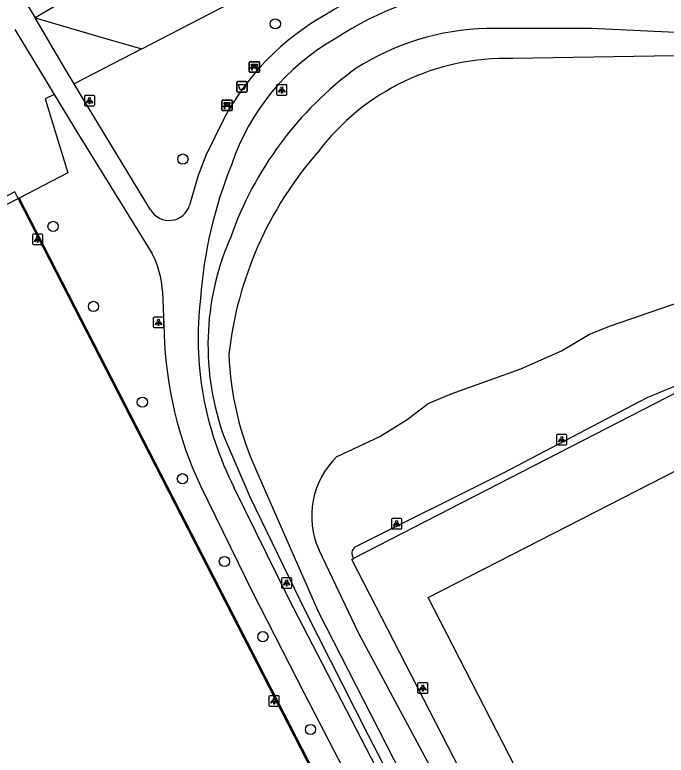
# Model space of a CAD drawing. Extents: x 158838 to 160074, y 386376 to 387776.
# Drawn here: x 159224 to 159286.5, y 387348.8 to 387419.8 of the extents above; entities that cross this region are included whole.
import ezdxf

# ---------------------------------------------------------------- set-up
doc = ezdxf.new("R2010")
doc.units = 0
for name, color, linetype in [('IMGEO_Afvalbak', 7, 'Continuous'), ('IMGEO_Bank', 7, 'Continuous'), ('IMGEO_Berm_groen', 7, 'Continuous'), ('IMGEO_Boom', 7, 'Continuous'), ('IMGEO_Groenvoorziening', 7, 'Continuous'), ('IMGEO_Hek', 7, 'Continuous'), ('IMGEO_Lichtpunt', 7, 'Continuous'), ('IMGEO_Meer_plas_ven_vijver', 7, 'Continuous'), ('IMGEO_Pand', 7, 'Continuous'), ('IMGEO_Voetpad_open', 7, 'Continuous')]:
    doc.layers.add(name, color=color, linetype=linetype)

msp = doc.modelspace()

# ---------------------------------------------------------------- linework, layer by layer
at = {"layer": 'IMGEO_Afvalbak'}
for p, q in [((159245.322, 387412.532), (159245.322, 387413.332)), ((159245.322, 387413.332), (159245.322, 387412.532)), ((159245.422, 387413.432), (159246.212, 387413.432)), ((159246.212, 387413.432), (159245.422, 387413.432)), ((159246.312, 387413.332), (159246.312, 387412.532)), ((159246.312, 387412.532), (159246.312, 387413.332)), ((159246.212, 387412.432), (159245.422, 387412.432)), ((159245.422, 387412.432), (159246.212, 387412.432))]:
    msp.add_line(p, q, dxfattribs=at)
msp.add_lwpolyline([(159245.465, 387413.146), (159246.169, 387413.146), (159246.02, 387412.676), (159245.614, 387412.676), (159245.465, 387413.146)], dxfattribs=at)
for centre, start, end in [((159245.422, 387413.332), 90, 180), ((159245.422, 387413.332), 90, 180), ((159246.212, 387413.332), 0, 90), ((159246.212, 387413.332), 360, 90), ((159245.422, 387412.532), 180, 270), ((159245.422, 387412.532), 180, 270), ((159246.212, 387412.532), 270, 0), ((159246.212, 387412.532), 270, 0)]:
    msp.add_arc(centre, 0.1, start, end, dxfattribs=at)
at = {"layer": 'IMGEO_Bank'}
for p, q in [((159246.574, 387415.339), (159247.415, 387415.339)), ((159247.415, 387415.339), (159246.574, 387415.339)), ((159246.499, 387414.414), (159246.499, 387415.255)), ((159246.499, 387415.255), (159246.499, 387414.414)), ((159247.196, 387414.737), (159246.803, 387414.737)), ((159246.808, 387414.845), (159246.808, 387414.951)), ((159246.852, 387414.951), (159246.852, 387414.845)), ((159247.14, 387414.957), (159246.858, 387414.957)), ((159246.858, 387414.839), (159247.14, 387414.839)), ((159247.146, 387414.845), (159247.146, 387414.951)), ((159247.19, 387414.951), (159247.19, 387414.845)), ((159247.499, 387415.264), (159247.499, 387414.423)), ((159247.499, 387414.423), (159247.499, 387415.264)), ((159247.424, 387414.339), (159246.583, 387414.339)), ((159246.583, 387414.339), (159247.424, 387414.339)), ((159243.882, 387410.726), (159243.882, 387411.567)), ((159243.882, 387411.567), (159243.882, 387410.726)), ((159243.957, 387411.651), (159244.798, 387411.651)), ((159244.798, 387411.651), (159243.957, 387411.651)), ((159244.191, 387411.157), (159244.191, 387411.263)), ((159244.235, 387411.263), (159244.235, 387411.157)), ((159244.523, 387411.269), (159244.241, 387411.269)), ((159244.241, 387411.151), (159244.523, 387411.151)), ((159244.529, 387411.157), (159244.529, 387411.263)), ((159244.573, 387411.263), (159244.573, 387411.157)), ((159244.882, 387411.576), (159244.882, 387410.735)), ((159244.882, 387410.735), (159244.882, 387411.576)), ((159244.807, 387410.651), (159243.966, 387410.651)), ((159243.966, 387410.651), (159244.807, 387410.651)), ((159244.579, 387411.049), (159244.186, 387411.049))]:
    msp.add_line(p, q, dxfattribs=at)
for points in [[(159246.746, 387414.737), (159246.604, 387414.737), (159246.716, 387414.839), (159246.802, 387414.839)], [(159246.802, 387414.957), (159246.716, 387414.957), (159246.716, 387415.118), (159247.279, 387415.118), (159247.279, 387414.957), (159247.196, 387414.957)], [(159246.796, 387414.73), (159246.796, 387414.523), (159246.753, 387414.523), (159246.753, 387414.73)], [(159247.196, 387414.839), (159247.279, 387414.839), (159247.391, 387414.737), (159247.252, 387414.737)], [(159247.246, 387414.73), (159247.246, 387414.523), (159247.202, 387414.523), (159247.202, 387414.73)], [(159244.129, 387411.049), (159243.987, 387411.049), (159244.099, 387411.151), (159244.185, 387411.151)], [(159244.185, 387411.269), (159244.099, 387411.269), (159244.099, 387411.43), (159244.662, 387411.43), (159244.662, 387411.269), (159244.579, 387411.269)], [(159244.579, 387411.151), (159244.662, 387411.151), (159244.774, 387411.049), (159244.635, 387411.049)], [(159244.179, 387411.042), (159244.179, 387410.835), (159244.136, 387410.835), (159244.136, 387411.042)], [(159244.629, 387411.042), (159244.629, 387410.835), (159244.585, 387410.835), (159244.585, 387411.042)]]:
    msp.add_lwpolyline(points, dxfattribs=at)
for centre, radius, start, end in [((159246.577, 387415.261), 0.0779, 92.4484, 184.28452), ((159246.577, 387415.261), 0.0779, 92.4484, 184.28452), ((159247.421, 387415.261), 0.0779, 2.4484, 94.28452), ((159247.421, 387415.261), 0.0779, 2.4484, 94.28452), ((159246.746, 387414.73), 0.00671, 2.89567, 87.10433), ((159246.803, 387414.73), 0.00671, 92.89567, 177.10433), ((159246.801, 387414.95), 0.00671, 2.89567, 87.10433), ((159246.801, 387414.846), 0.00671, 272.89567, 357.10433), ((159246.858, 387414.95), 0.00671, 92.89567, 177.10433), ((159246.858, 387414.846), 0.00671, 182.89567, 267.10433), ((159247.14, 387414.95), 0.00671, 2.89567, 87.10433), ((159247.14, 387414.846), 0.00671, 272.89567, 357.10433), ((159247.197, 387414.95), 0.00671, 92.89567, 177.10433), ((159247.197, 387414.846), 0.00671, 182.89567, 267.10433), ((159247.195, 387414.73), 0.00671, 2.89567, 87.10433), ((159247.252, 387414.73), 0.00671, 92.89567, 177.10433), ((159246.577, 387414.417), 0.0779, 182.4484, 274.28452), ((159246.577, 387414.417), 0.0779, 182.4484, 274.28452), ((159247.421, 387414.417), 0.0779, 272.4484, 4.28452), ((159247.421, 387414.417), 0.0779, 272.4484, 4.28452), ((159243.96, 387411.573), 0.0779, 92.4484, 184.28452), ((159243.96, 387411.573), 0.0779, 92.4484, 184.28452), ((159244.184, 387411.262), 0.00671, 2.89567, 87.10433), ((159244.184, 387411.158), 0.00671, 272.89567, 357.10433), ((159244.241, 387411.262), 0.00671, 92.89567, 177.10433), ((159244.241, 387411.158), 0.00671, 182.89567, 267.10433), ((159244.523, 387411.262), 0.00671, 2.89567, 87.10433), ((159244.523, 387411.158), 0.00671, 272.89567, 357.10433), ((159244.58, 387411.262), 0.00671, 92.89567, 177.10433), ((159244.58, 387411.158), 0.00671, 182.89567, 267.10433), ((159244.804, 387411.573), 0.0779, 2.4484, 94.28452), ((159244.804, 387411.573), 0.0779, 2.4484, 94.28452), ((159243.96, 387410.729), 0.0779, 182.4484, 274.28452), ((159243.96, 387410.729), 0.0779, 182.4484, 274.28452), ((159244.129, 387411.042), 0.00671, 2.89567, 87.10433), ((159244.186, 387411.042), 0.00671, 92.89567, 177.10433), ((159244.578, 387411.042), 0.00671, 2.89567, 87.10433), ((159244.635, 387411.042), 0.00671, 92.89567, 177.10433), ((159244.804, 387410.729), 0.0779, 272.4484, 4.28452), ((159244.804, 387410.729), 0.0779, 272.4484, 4.28452)]:
    msp.add_arc(centre, radius, start, end, dxfattribs=at)
at = {"layer": 'IMGEO_Berm_groen'}
for points in [[(159313.947, 387470.597), (159309.53, 387468.432), (159225.97, 387419.541)], [(159236.217, 387416.568), (159306.631, 387453.023), (159308.396, 387454.598), (159311.476, 387459.393), (159314.047, 387465.219), (159314.006, 387467.409), (159313.947, 387470.597)], [(159225.97, 387419.541), (159233.382, 387417.39), (159236.217, 387416.568)]]:
    msp.add_lwpolyline(points, dxfattribs=at)
at = {"layer": 'IMGEO_Boom'}
for centre in [(159249.008, 387418.967), (159240.149, 387406.005), (159227.698, 387399.55), (159231.574, 387391.873), (159236.259, 387382.686), (159240.1, 387375.352), (159244.127, 387367.416), (159247.819, 387360.203), (159252.385, 387351.301)]:
    msp.add_circle(centre, 0.489, dxfattribs=at)
at = {"layer": 'IMGEO_Groenvoorziening'}
for points in [[(159289.393, 387418.045), (159279.31, 387418.531), (159269.249, 387418.52)], [(159236.217, 387416.568), (159229.727, 387413.207)], [(159227.803, 387412.211), (159226.951, 387411.77), (159229.125, 387404.681), (159224.455, 387402.271)], [(159224.36, 387402.222), (159224.03, 387402.865), (159159.729, 387369.196), (159208.786, 387274.075), (159201.998, 387269.928), (159255.258, 387166.205), (159257.42, 387167.319)], [(159271.465, 387305.683), (159209.686, 387274.058), (159161.319, 387369.689), (159224.36, 387402.222)], [(159224.455, 387402.271), (159224.36, 387402.222)], [(159224.455, 387402.271), (159271.699, 387310.319)], [(159256.676, 387368.82), (159270.879, 387375.924), (159284.726, 387383.176)], [(159244.125, 387379.277), (159246.596, 387373.545), (159251.874, 387362.667), (159257.874, 387350.83), (159279.551, 387308.96)]]:
    msp.add_lwpolyline(points, dxfattribs=at)
for centre, radius, start, end in [((159269.903, 387393.937), 24.592, 91.52302, 122.31924), ((159277.011, 387387.102), 34.249, 126.25872, 160.63775), ((159268.329, 387388.151), 25.78, 156.43691, 200.13473), ((159233.401, 387512.245), 138.899, 291.68548, 303.22947), ((159257.119, 387368.183), 0.776, 124.83474, 219.09031)]:
    msp.add_arc(centre, radius, start, end, dxfattribs=at)
at = {"layer": 'IMGEO_Hek'}
for points in [[(159224.03, 387402.865), (159159.729, 387369.196), (159208.786, 387274.075), (159201.998, 387269.928), (159255.258, 387166.205), (159257.42, 387167.319)], [(159270.666, 387312.035), (159224.36, 387402.222), (159224.03, 387402.865)]]:
    msp.add_lwpolyline(points, dxfattribs=at)
at = {"layer": 'IMGEO_Lichtpunt'}
for p, q in [((159249.128, 387413.042), (159249.128, 387412.235)), ((159249.128, 387413.042), (159249.128, 387412.235)), ((159250.03, 387413.137), (159249.222, 387413.137)), ((159250.03, 387413.137), (159249.222, 387413.137)), ((159250.124, 387412.235), (159250.124, 387413.042)), ((159250.124, 387412.235), (159250.124, 387413.042)), ((159230.697, 387412.006), (159230.697, 387411.199)), ((159230.697, 387412.006), (159230.697, 387411.199)), ((159231.599, 387412.101), (159230.791, 387412.101)), ((159231.599, 387412.101), (159230.791, 387412.101)), ((159231.693, 387411.199), (159231.693, 387412.006)), ((159231.693, 387411.199), (159231.693, 387412.006)), ((159249.222, 387412.141), (159250.03, 387412.141)), ((159249.222, 387412.141), (159250.03, 387412.141)), ((159230.791, 387411.105), (159231.599, 387411.105)), ((159230.791, 387411.105), (159231.599, 387411.105)), ((159225.724, 387398.709), (159225.724, 387397.902)), ((159225.724, 387398.709), (159225.724, 387397.902)), ((159226.626, 387398.804), (159225.818, 387398.804)), ((159226.626, 387398.804), (159225.818, 387398.804)), ((159226.72, 387397.902), (159226.72, 387398.709)), ((159226.72, 387397.902), (159226.72, 387398.709)), ((159225.818, 387397.808), (159226.626, 387397.808)), ((159225.818, 387397.808), (159226.626, 387397.808)), ((159237.308, 387390.745), (159237.308, 387389.938)), ((159237.308, 387390.745), (159237.308, 387389.938)), ((159238.21, 387390.84), (159237.402, 387390.84)), ((159238.21, 387390.84), (159237.402, 387390.84)), ((159238.304, 387389.938), (159238.304, 387390.745)), ((159238.304, 387389.938), (159238.304, 387390.745)), ((159237.402, 387389.844), (159238.21, 387389.844)), ((159237.402, 387389.844), (159238.21, 387389.844)), ((159275.972, 387379.499), (159275.972, 387378.692)), ((159275.972, 387379.499), (159275.972, 387378.692)), ((159276.874, 387379.594), (159276.066, 387379.594)), ((159276.874, 387379.594), (159276.066, 387379.594)), ((159276.968, 387378.692), (159276.968, 387379.499)), ((159276.968, 387378.692), (159276.968, 387379.499)), ((159276.066, 387378.598), (159276.874, 387378.598)), ((159276.066, 387378.598), (159276.874, 387378.598)), ((159260.139, 387371.431), (159260.139, 387370.624)), ((159260.139, 387371.431), (159260.139, 387370.624)), ((159261.041, 387371.526), (159260.233, 387371.526)), ((159261.041, 387371.526), (159260.233, 387371.526)), ((159261.135, 387370.624), (159261.135, 387371.431)), ((159261.135, 387370.624), (159261.135, 387371.431)), ((159260.233, 387370.53), (159261.041, 387370.53)), ((159260.233, 387370.53), (159261.041, 387370.53)), ((159249.598, 387365.762), (159249.598, 387364.955)), ((159249.598, 387365.762), (159249.598, 387364.955)), ((159250.5, 387365.857), (159249.692, 387365.857)), ((159250.5, 387365.857), (159249.692, 387365.857)), ((159250.594, 387364.955), (159250.594, 387365.762)), ((159250.594, 387364.955), (159250.594, 387365.762)), ((159249.692, 387364.861), (159250.5, 387364.861)), ((159249.692, 387364.861), (159250.5, 387364.861)), ((159262.651, 387355.688), (159262.651, 387354.881)), ((159262.651, 387355.688), (159262.651, 387354.881)), ((159263.553, 387355.783), (159262.745, 387355.783)), ((159263.553, 387355.783), (159262.745, 387355.783)), ((159263.647, 387354.881), (159263.647, 387355.688)), ((159263.647, 387354.881), (159263.647, 387355.688)), ((159248.396, 387354.442), (159248.396, 387353.635)), ((159248.396, 387354.442), (159248.396, 387353.635)), ((159249.298, 387354.537), (159248.49, 387354.537)), ((159249.298, 387354.537), (159248.49, 387354.537)), ((159249.392, 387353.635), (159249.392, 387354.442)), ((159249.392, 387353.635), (159249.392, 387354.442)), ((159262.745, 387354.787), (159263.553, 387354.787)), ((159262.745, 387354.787), (159263.553, 387354.787)), ((159248.49, 387353.541), (159249.298, 387353.541)), ((159248.49, 387353.541), (159249.298, 387353.541))]:
    msp.add_line(p, q, dxfattribs=at)
for points in [[(159249.502, 387412.706), (159249.541, 387412.678), (159249.353, 387412.416), (159249.315, 387412.443), (159249.502, 387412.706)], [(159249.604, 387412.658), (159249.651, 387412.658), (159249.651, 387412.336), (159249.604, 387412.336), (159249.604, 387412.658)], [(159249.714, 387412.678), (159249.752, 387412.705), (159249.939, 387412.443), (159249.9, 387412.415), (159249.714, 387412.678)], [(159231.071, 387411.67), (159231.11, 387411.642), (159230.922, 387411.38), (159230.884, 387411.407), (159231.071, 387411.67)], [(159231.173, 387411.622), (159231.22, 387411.622), (159231.22, 387411.3), (159231.173, 387411.3), (159231.173, 387411.622)], [(159231.283, 387411.642), (159231.321, 387411.669), (159231.508, 387411.407), (159231.469, 387411.379), (159231.283, 387411.642)], [(159226.098, 387398.373), (159226.137, 387398.345), (159225.949, 387398.083), (159225.911, 387398.11), (159226.098, 387398.373)], [(159226.2, 387398.325), (159226.247, 387398.325), (159226.247, 387398.003), (159226.2, 387398.003), (159226.2, 387398.325)], [(159226.31, 387398.345), (159226.348, 387398.372), (159226.535, 387398.11), (159226.496, 387398.082), (159226.31, 387398.345)], [(159237.682, 387390.409), (159237.721, 387390.381), (159237.533, 387390.119), (159237.495, 387390.146), (159237.682, 387390.409)], [(159237.784, 387390.361), (159237.831, 387390.361), (159237.831, 387390.039), (159237.784, 387390.039), (159237.784, 387390.361)], [(159237.894, 387390.381), (159237.932, 387390.408), (159238.119, 387390.146), (159238.08, 387390.118), (159237.894, 387390.381)], [(159276.346, 387379.163), (159276.385, 387379.135), (159276.197, 387378.873), (159276.159, 387378.9), (159276.346, 387379.163)], [(159276.448, 387379.115), (159276.495, 387379.115), (159276.495, 387378.793), (159276.448, 387378.793), (159276.448, 387379.115)], [(159276.558, 387379.135), (159276.596, 387379.162), (159276.783, 387378.9), (159276.744, 387378.872), (159276.558, 387379.135)], [(159260.513, 387371.095), (159260.552, 387371.067), (159260.364, 387370.805), (159260.326, 387370.832), (159260.513, 387371.095)], [(159260.615, 387371.047), (159260.662, 387371.047), (159260.662, 387370.725), (159260.615, 387370.725), (159260.615, 387371.047)], [(159260.725, 387371.067), (159260.763, 387371.094), (159260.95, 387370.832), (159260.911, 387370.804), (159260.725, 387371.067)], [(159249.972, 387365.426), (159250.011, 387365.398), (159249.823, 387365.136), (159249.785, 387365.163), (159249.972, 387365.426)], [(159250.074, 387365.378), (159250.121, 387365.378), (159250.121, 387365.056), (159250.074, 387365.056), (159250.074, 387365.378)], [(159250.184, 387365.398), (159250.222, 387365.425), (159250.409, 387365.163), (159250.37, 387365.135), (159250.184, 387365.398)], [(159263.025, 387355.352), (159263.064, 387355.324), (159262.876, 387355.062), (159262.838, 387355.089), (159263.025, 387355.352)], [(159263.127, 387355.304), (159263.174, 387355.304), (159263.174, 387354.982), (159263.127, 387354.982), (159263.127, 387355.304)], [(159263.237, 387355.324), (159263.275, 387355.351), (159263.462, 387355.089), (159263.423, 387355.061), (159263.237, 387355.324)], [(159248.77, 387354.106), (159248.809, 387354.078), (159248.621, 387353.816), (159248.583, 387353.843), (159248.77, 387354.106)], [(159248.872, 387354.058), (159248.919, 387354.058), (159248.919, 387353.736), (159248.872, 387353.736), (159248.872, 387354.058)], [(159248.982, 387354.078), (159249.02, 387354.105), (159249.207, 387353.843), (159249.168, 387353.815), (159248.982, 387354.078)]]:
    msp.add_lwpolyline(points, dxfattribs=at)
for centre in [(159249.627, 387412.84), (159231.196, 387411.804), (159226.223, 387398.507), (159237.807, 387390.543), (159276.471, 387379.297), (159260.638, 387371.229), (159250.097, 387365.56), (159263.15, 387355.486), (159248.895, 387354.24)]:
    msp.add_circle(centre, 0.0994, dxfattribs=at)
for centre, start, end in [((159249.222, 387413.042), 90, 180), ((159249.222, 387413.042), 90, 180), ((159250.03, 387413.042), 0, 90), ((159250.03, 387413.042), 0, 90), ((159230.791, 387412.006), 90, 180), ((159230.791, 387412.006), 90, 180), ((159231.599, 387412.006), 0, 90), ((159231.599, 387412.006), 0, 90), ((159249.222, 387412.235), 180, 270), ((159249.222, 387412.235), 180, 270), ((159250.03, 387412.235), 270, 0), ((159250.03, 387412.235), 270, 360), ((159230.791, 387411.199), 180, 270), ((159230.791, 387411.199), 180, 270), ((159231.599, 387411.199), 270, 0), ((159231.599, 387411.199), 270, 360), ((159225.818, 387398.709), 90, 180), ((159225.818, 387398.709), 90, 180), ((159226.626, 387398.709), 0, 90), ((159226.626, 387398.709), 0, 90), ((159225.818, 387397.902), 180, 270), ((159225.818, 387397.902), 180, 270), ((159226.626, 387397.902), 270, 0), ((159226.626, 387397.902), 270, 360), ((159237.402, 387390.745), 90, 180), ((159237.402, 387390.745), 90, 180), ((159238.21, 387390.745), 0, 90), ((159238.21, 387390.745), 0, 90), ((159237.402, 387389.938), 180, 270), ((159237.402, 387389.938), 180, 270), ((159238.21, 387389.938), 270, 0), ((159238.21, 387389.938), 270, 360), ((159276.066, 387379.499), 90, 180), ((159276.066, 387379.499), 90, 180), ((159276.874, 387379.499), 0, 90), ((159276.874, 387379.499), 0, 90), ((159276.066, 387378.692), 180, 270), ((159276.066, 387378.692), 180, 270), ((159276.874, 387378.692), 270, 0), ((159276.874, 387378.692), 270, 360), ((159260.233, 387371.431), 90, 180), ((159260.233, 387371.431), 90, 180), ((159261.041, 387371.431), 0, 90), ((159261.041, 387371.431), 0, 90), ((159260.233, 387370.624), 180, 270), ((159260.233, 387370.624), 180, 270), ((159261.041, 387370.624), 270, 0), ((159261.041, 387370.624), 270, 360), ((159249.692, 387365.762), 90, 180), ((159249.692, 387365.762), 90, 180), ((159250.5, 387365.762), 0, 90), ((159250.5, 387365.762), 0, 90), ((159249.692, 387364.955), 180, 270), ((159249.692, 387364.955), 180, 270), ((159250.5, 387364.955), 270, 0), ((159250.5, 387364.955), 270, 360), ((159262.745, 387355.688), 90, 180), ((159262.745, 387355.688), 90, 180), ((159263.553, 387355.688), 0, 90), ((159263.553, 387355.688), 0, 90), ((159248.49, 387354.442), 90, 180), ((159248.49, 387354.442), 90, 180), ((159249.298, 387354.442), 0, 90), ((159249.298, 387354.442), 0, 90), ((159262.745, 387354.881), 180, 270), ((159262.745, 387354.881), 180, 270), ((159263.553, 387354.881), 270, 0), ((159263.553, 387354.881), 270, 360), ((159248.49, 387353.635), 180, 270), ((159248.49, 387353.635), 180, 270), ((159249.298, 387353.635), 270, 0), ((159249.298, 387353.635), 270, 360)]:
    msp.add_arc(centre, 0.0946, start, end, dxfattribs=at)
at = {"layer": 'IMGEO_Meer_plas_ven_vijver'}
for points in [[(159293.062, 387416.008), (159271.789, 387415.638)], [(159254.93, 387377.497), (159259.037, 387379.386), (159261.665, 387381.029), (159263.678, 387382.548), (159265.854, 387383.493), (159272.548, 387385.875), (159276.45, 387387.599), (159279.119, 387389.201), (159281.132, 387390.022), (159293.863, 387394.376), (159304.828, 387398.154), (159309.592, 387400.207), (159309.858, 387400.577), (159310.166, 387401.501), (159310.516, 387402.979), (159310.762, 387403.369), (159310.972, 387403.493), (159311.146, 387403.615)], [(159247.23, 387376.008), (159253.103, 387362.62), (159266.819, 387335.803), (159274.951, 387319.992), (159280.392, 387309.992)], [(159283.062, 387311.337), (159272.692, 387330.454), (159264.047, 387347.394), (159257.025, 387360.495), (159253.205, 387368.503)]]:
    msp.add_lwpolyline(points, dxfattribs=at)
for centre, radius, start, end in [((159271.069, 387393.163), 22.487, 88.1651, 143.03076), ((159279.628, 387383.423), 35.28, 138.74838, 173.68807), ((159274.221, 387388.349), 29.679, 182.02164, 204.57078), ((159260.409, 387371.784), 7.916, 133.80221, 204.48345)]:
    msp.add_arc(centre, radius, start, end, dxfattribs=at)
at = {"layer": 'IMGEO_Pand'}
msp.add_lwpolyline([(159319.456, 387304.467), (159299.492, 387294.214), (159263.675, 387363.957), (159302.358, 387383.765)], dxfattribs=at)
at = {"layer": 'IMGEO_Voetpad_open'}
for points in [[(159225.193, 387420.851), (159225.97, 387419.541)], [(159229.727, 387413.207), (159228.897, 387414.608), (159225.97, 387419.541)], [(159224.027, 387418.443), (159227.047, 387413.46), (159227.803, 387412.211)], [(159237.051, 387401.139), (159230.52, 387411.871), (159229.727, 387413.207)], [(159227.803, 387412.211), (159230.131, 387408.371), (159237.165, 387396.989)], [(159244.059, 387409.86), (159242.35, 387406.34), (159241.621, 387404.432), (159240.788, 387401.578)], [(159238.176, 387393.294), (159238.35, 387389.245)], [(159299.244, 387389.67), (159256.517, 387367.694)], [(159241.835, 387374.672), (159246.86, 387364.399), (159251.788, 387354.785), (159274.162, 387311.567), (159278.285, 387303.602), (159307.121, 387247.899), (159331.104, 387201.568)], [(159280.396, 387305.679), (159250.312, 387363.821), (159245.034, 387374.551)], [(159285.708, 387310.491), (159256.349, 387367.607), (159256.517, 387367.694)]]:
    msp.add_lwpolyline(points, dxfattribs=at)
for centre, radius, start, end in [((159273.115, 387388.591), 36.729, 97.60837, 121.70531), ((159271.59, 387392.234), 30.394, 95.65939, 123.63042), ((159266.227, 387397.95), 25.165, 119.56027, 151.75215), ((159265.497, 387398.564), 21.805, 119.50787, 161.43114), ((159284.423, 387389.483), 42.716, 157.9662, 175.77897), ((159238.824, 387402.168), 2.05, 210.13547, 343.26463), ((159229.749, 387392.974), 8.433, 2.17409, 28.4306), ((159273.25, 387388.886), 31.648, 173.21217, 206.9336), ((159275.044, 387390.317), 36.709, 181.67307, 205.2253)]:
    msp.add_arc(centre, radius, start, end, dxfattribs=at)

doc.saveas('drawing.dxf')
